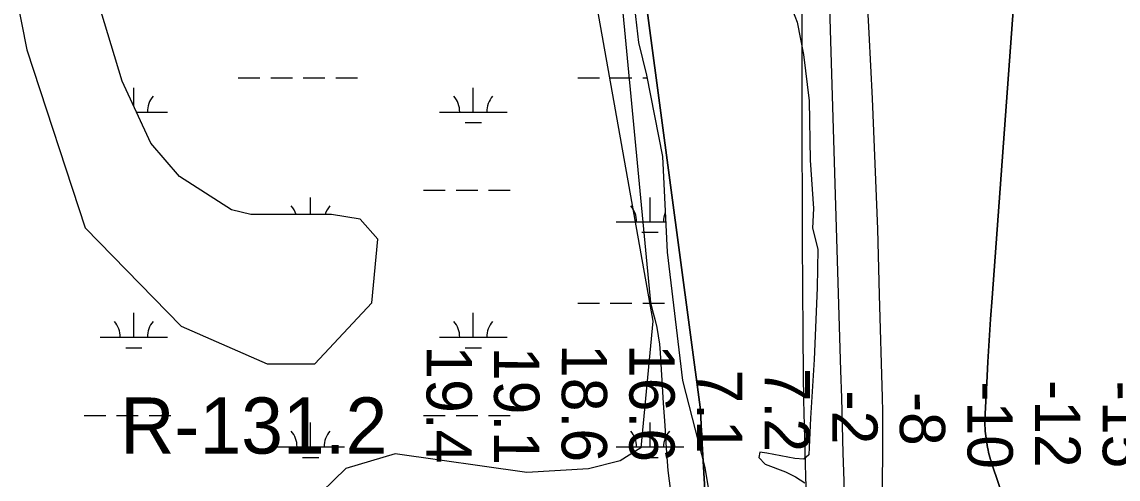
# Model space of a CAD drawing. Extents: x 3535183 to 3573198, y 534952 to 560562.
# Drawn here: x 3550386 to 3552007, y 554544 to 555219 of the extents above; entities that cross this region are included whole.
import ezdxf

# ---------------------------------------------------------------- set-up
doc = ezdxf.new("R2010")
doc.units = 0
for name, color, linetype in [('V-RIVR-EDGE', 7, 'Continuous'), ('V-RIVR-RANG', 7, 'Continuous'), ('V-RIVR-RANG-IDEN', 7, 'Continuous'), ('V-SITE-VEGE', 7, 'Continuous'), ('V-TOPO-DPTH', 7, 'Continuous'), ('V-TOPO-MINR', 7, 'Continuous'), ('V-TOPO-WATR', 7, 'Continuous'), ('V-WETL-SWMP', 7, 'Continuous')]:
    doc.layers.add(name, color=color, linetype=linetype)

msp = doc.modelspace()

# ---------------------------------------------------------------- linework, layer by layer
at = {"layer": 'V-RIVR-EDGE'}
msp.add_lwpolyline([(3551515.4, 555263.5), (3551532.7, 555219), (3551542.2, 555171), (3551550.5, 555102.5), (3551552.1, 555014.9), (3551556.7, 554943.4), (3551555.4, 554914.6), (3551563.1, 554883.4), (3551562.4, 554826.4), (3551557.9, 554720.7), (3551552.3, 554633.7), (3551549.8, 554579.6), (3551542.6, 554573.1), (3551529.3, 554574.3), (3551487.9, 554582.2), (3551477.7, 554583.4), (3551475.9, 554575.6), (3551485.5, 554566), (3551515.5, 554554.5), (3551530.5, 554547.3), (3551544.3, 554538.2)], dxfattribs=at)
at = {"layer": 'V-SITE-VEGE'}
for p, q in [((3551237.2, 555238.7), (3551319.2, 554777.4)), ((3551319.2, 554777.4), (3551301.4, 554589.8)), ((3551301.4, 554589.8), (3551271, 554570.9)), ((3550938.2, 554581), (3550865.6, 554559.5)), ((3551132.8, 554553.8), (3550938.2, 554581)), ((3551271, 554570.9), (3551224.2, 554559)), ((3550865.6, 554559.5), (3550765.3, 554462.9)), ((3551224.2, 554559), (3551132.8, 554553.8))]:
    msp.add_line(p, q, dxfattribs=at)
at = {"layer": 'V-TOPO-DPTH'}
for points in [[(3551883.1, 554383.1), (3551822.3, 554562.2), (3551821.1, 554565.7), (3551820, 554569.2), (3551818.8, 554572.7), (3551817.7, 554576.2), (3551816.7, 554579.7), (3551815.7, 554583.3), (3551815, 554586.9), (3551814.4, 554590.5), (3551810.9, 554614.8), (3551810.5, 554618.9), (3551810.2, 554623), (3551810.1, 554627.1), (3551810.2, 554631.2), (3551813.1, 554685.9), (3551814.8, 554717.3), (3551816.7, 554748.7), (3551818.8, 554780.1), (3551821, 554811.5), (3551884.2, 555673.9)], [(3551883.1, 554383.1), (3551822.3, 554562.2), (3551821.1, 554565.7), (3551820, 554569.2), (3551818.8, 554572.7), (3551817.7, 554576.2), (3551816.7, 554579.7), (3551815.7, 554583.3), (3551815, 554586.9), (3551814.4, 554590.5), (3551810.9, 554614.8), (3551810.5, 554618.9), (3551810.2, 554623), (3551810.1, 554627.1), (3551810.2, 554631.2), (3551813.1, 554685.9), (3551814.8, 554717.3), (3551816.7, 554748.7), (3551818.8, 554780.1), (3551821, 554811.5), (3551884.2, 555673.9)], [(3551644.3, 552729.7), (3551511.7, 553639.9), (3551510.5, 553668.9), (3551509.1, 553697.9), (3551410.9, 554377.3), (3551406.1, 554401.7), (3551402.9, 554426.5), (3551400.7, 554451.3), (3551392.4, 554595.8), (3551391.7, 554609.3), (3551390.9, 554622.9), (3551390.2, 554636.4), (3551389.5, 554649.9), (3551285.5, 555428)], [(3551579.7, 555274.9), (3551582.2, 555191.3), (3551597, 554704.4), (3551598.2, 554663.7), (3551599.4, 554622.9), (3551600.5, 554582.2), (3551601.5, 554541.4), (3551602, 554519.3), (3551603.2, 554467.5), (3551604.2, 554415.6), (3551605, 554363.8), (3551605.6, 554312), (3551612.3, 553678.4), (3551612.7, 553657.7), (3551613.2, 553637), (3551613.9, 553616.4), (3551614.9, 553595.7), (3551623.9, 553421.8), (3551625.6, 553405.5), (3551628.3, 553389.6), (3551833, 552678.6)], [(3551579.7, 555274.9), (3551582.2, 555191.3), (3551597, 554704.4), (3551598.2, 554663.7), (3551599.4, 554622.9), (3551600.5, 554582.2), (3551601.5, 554541.4), (3551602, 554519.3), (3551603.2, 554467.5), (3551604.2, 554415.6), (3551605, 554363.8), (3551605.6, 554312), (3551612.3, 553678.4), (3551612.7, 553657.7), (3551613.2, 553637), (3551613.9, 553616.4), (3551614.9, 553595.7), (3551623.9, 553421.8), (3551625.6, 553405.5), (3551628.3, 553389.6), (3551833, 552678.6)]]:
    msp.add_lwpolyline(points, dxfattribs=at)
at = {"layer": 'V-TOPO-MINR'}
for points in [[(3551612.9, 555684.3), (3551638.7, 555202.7), (3551643.5, 555106.2), (3551647.8, 555009.6), (3551651.3, 554912.9), (3551654.2, 554816.3), (3551658.3, 554664.3), (3551658.7, 554643.6), (3551659, 554622.9), (3551659, 554602.3), (3551658.9, 554581.6), (3551650, 553838.2)], [(3551884.2, 555673.9), (3551821, 554811.5), (3551818.8, 554780.1), (3551816.7, 554748.7), (3551814.8, 554717.3), (3551813.1, 554685.9), (3551810.2, 554631.2), (3551810.1, 554627.1), (3551810.2, 554623), (3551810.5, 554618.9), (3551810.9, 554614.8), (3551814.4, 554590.5), (3551815, 554586.9), (3551815.7, 554583.3), (3551816.7, 554579.7), (3551817.7, 554576.2), (3551818.8, 554572.7), (3551820, 554569.2), (3551821.1, 554565.7), (3551822.3, 554562.2), (3551883.1, 554383.1)], [(3551539.3, 555657.8), (3551539.8, 555031), (3551539.9, 554963), (3551540.2, 554895), (3551540.6, 554827), (3551541.2, 554758.9), (3551541.8, 554698.3), (3551542.3, 554660.6), (3551543, 554622.9), (3551544, 554585.2), (3551545.1, 554547.5), (3551564.7, 553969.8), (3551566.5, 553914.6), (3551568.2, 553859.3), (3551569.7, 553804), (3551571.1, 553748.7), (3551571.9, 553718.5), (3551573, 553678.3), (3551574.5, 553638.2), (3551576.3, 553598.1), (3551581.5, 553413.8), (3551757.4, 552801.5)], [(3551237.5, 555625.2), (3551316, 554804.8), (3551319, 554792.5), (3551322.2, 554780.2), (3551325, 554767.9), (3551327.4, 554755.5), (3551329.1, 554743), (3551330.2, 554730.4), (3551332.7, 554689.3), (3551334.8, 554656.1), (3551336.9, 554622.9), (3551339.1, 554589.6), (3551341.3, 554556.4), (3551452.1, 553700.8)], [(3551285.5, 555428), (3551389.5, 554649.9), (3551390.2, 554636.4), (3551390.9, 554622.9), (3551391.7, 554609.3), (3551392.4, 554595.8), (3551400.7, 554451.3), (3551402.9, 554426.5), (3551406.1, 554401.7), (3551410.9, 554377.3), (3551509.1, 553697.9), (3551510.5, 553668.9), (3551511.7, 553639.9), (3551644.3, 552729.7)]]:
    msp.add_lwpolyline(points, dxfattribs=at)
at = {"layer": 'V-TOPO-WATR'}
msp.add_lwpolyline([(3551579.7, 555274.9), (3551582.2, 555191.3), (3551597, 554704.4), (3551598.2, 554663.7), (3551599.4, 554622.9), (3551600.5, 554582.2), (3551601.5, 554541.4), (3551602, 554519.3), (3551603.2, 554467.5), (3551604.2, 554415.6), (3551605, 554363.8), (3551605.6, 554312), (3551612.3, 553678.4), (3551612.7, 553657.7), (3551613.2, 553637), (3551613.9, 553616.4), (3551614.9, 553595.7), (3551623.9, 553421.8), (3551625.6, 553405.5), (3551628.3, 553389.6), (3551833, 552678.6)], dxfattribs=at)
at = {"layer": 'V-WETL-SWMP'}
for p, q in [((3550350.3, 555399.1), (3550393.8, 555178.1)), ((3550534.8, 555131.6), (3550464.5, 555363.6)), ((3551292.3, 555239.8), (3551298, 555188.8)), ((3551298, 555188.8), (3551310.1, 555140.5)), ((3550393.8, 555178.1), (3550479.9, 554914.9)), ((3551310.1, 555140.5), (3551333.5, 555020.3)), ((3550577, 555040.2), (3550534.8, 555131.6)), ((3550551.9, 555094.7), (3550551.9, 555122)), ((3550706.4, 555136.7), (3550738.4, 555136.7)), ((3550754.4, 555136.7), (3550786.4, 555136.7)), ((3550802.4, 555136.7), (3550834.4, 555136.7)), ((3550850.4, 555136.7), (3550882.4, 555136.7)), ((3551053.8, 555086), (3551053.8, 555122)), ((3551208.4, 555136.7), (3551240.4, 555136.7)), ((3551256.4, 555136.7), (3551288.4, 555136.7)), ((3551304.4, 555136.7), (3551310.8, 555136.7)), ((3550555.9, 555086), (3550601.9, 555086)), ((3551003.8, 555086), (3551103.8, 555086)), ((3550563, 555070.5), (3550563.9, 555070.5)), ((3551041.8, 555070.5), (3551065.8, 555070.5)), ((3550619.2, 554991), (3550577, 555040.2)), ((3551333.5, 555020.3), (3551340.6, 554879)), ((3550696.5, 554941.7), (3550619.2, 554991)), ((3550813.3, 554934.7), (3550813.3, 554960.1)), ((3550980.4, 554970.5), (3551012.4, 554970.5)), ((3551028.4, 554970.5), (3551060.4, 554970.5)), ((3551076.4, 554970.5), (3551108.4, 554970.5)), ((3551315.2, 554924.1), (3551315.2, 554960.1)), ((3550724.7, 554934.7), (3550696.5, 554941.7)), ((3550759.8, 554934.7), (3550724.7, 554934.7)), ((3550795, 554934.7), (3550759.8, 554934.7)), ((3550844.2, 554934.7), (3550795, 554934.7)), ((3550886.4, 554927.7), (3550844.2, 554934.7)), ((3550912.9, 554898.3), (3550886.4, 554927.7)), ((3550479.9, 554914.9), (3550621.8, 554769.7)), ((3551265.2, 554924.1), (3551338.3, 554924.1)), ((3550904, 554804.1), (3550912.9, 554898.3)), ((3551303.2, 554908.7), (3551327.2, 554908.7)), ((3551340.6, 554879), (3551363.4, 554689.4)), ((3550819.7, 554714.3), (3550904, 554804.1)), ((3551208.4, 554804), (3551240.4, 554804)), ((3551256.4, 554804), (3551288.4, 554804)), ((3551304.4, 554804), (3551336.4, 554804)), ((3550551.9, 554753.3), (3550551.9, 554789.3)), ((3551053.8, 554753.3), (3551053.8, 554789.3)), ((3550621.8, 554769.7), (3550749.1, 554713.9)), ((3550501.9, 554753.3), (3550601.9, 554753.3)), ((3551003.8, 554753.3), (3551103.8, 554753.3)), ((3550539.9, 554737.9), (3550563.9, 554737.9)), ((3551041.8, 554737.9), (3551065.8, 554737.9)), ((3550749.1, 554713.9), (3550819.7, 554714.3)), ((3551363.4, 554689.4), (3551396, 554561)), ((3550478.4, 554637.9), (3550510.4, 554637.9)), ((3550526.4, 554637.9), (3550558.4, 554637.9)), ((3550574.4, 554637.9), (3550606.4, 554637.9)), ((3550980.4, 554637.9), (3551012.4, 554637.9)), ((3551028.4, 554637.9), (3551060.4, 554637.9)), ((3551076.4, 554637.9), (3551108.4, 554637.9)), ((3550813.3, 554591.4), (3550813.3, 554627.4)), ((3551315.2, 554591.4), (3551315.2, 554627.4)), ((3550763.3, 554591.4), (3550863.3, 554591.4)), ((3551265.2, 554591.4), (3551365.2, 554591.4)), ((3550801.3, 554576), (3550825.3, 554576)), ((3551303.2, 554576), (3551327.2, 554576)), ((3551396, 554561), (3551411, 554473.6))]:
    msp.add_line(p, q, dxfattribs=at)
for centre, start, end in [((3550607.1, 555086.5), 139.2282, 180.7718), ((3550998.5, 555086.5), 359.2282, 40.7718), ((3551109, 555086.5), 139.2282, 180.7718), ((3550758, 554924.6), 16.6897, 40.7718), ((3550868.5, 554924.6), 139.2282, 163.3103), ((3551260, 554924.6), 359.2282, 40.7718), ((3551370.4, 554924.6), 158.4344, 180.7718), ((3550496.6, 554753.8), 359.2282, 40.7718), ((3550607.1, 554753.8), 139.2282, 180.7718), ((3550998.5, 554753.8), 359.2282, 40.7718), ((3551109, 554753.8), 139.2282, 180.7718), ((3550758, 554591.9), 359.2282, 40.7718), ((3550868.5, 554591.9), 139.2282, 180.7718), ((3551260, 554591.9), 359.2282, 40.7718), ((3551370.4, 554591.9), 139.2282, 180.7718)]:
    msp.add_arc(centre, 35.2, start, end, dxfattribs=at)

# ---------------------------------------------------------------- texts
at = {"layer": 'V-RIVR-RANG'}
for s, rotation, p in [('19.4', 269.8783, (3550984.8, 554741.5)), ('18.6', 269.8783, (3551184.8, 554743.4)), ('16.6', 269.8783, (3551284.8, 554743.5)), ('19.1', 269.8783, (3551084.7, 554739.2)), ('7.1', 269.8783, (3551384.7, 554706)), ('7.2', 269.8783, (3551484.7, 554708.4)), ('-10', 270.1588, (3551784.3, 554688.3)), ('-12', 270.1588, (3551884.3, 554690.2)), ('-15', 270.1588, (3551984.3, 554689.2)), ('-2', 270.1588, (3551584.4, 554674.8)), ('-8', 270.1588, (3551684.4, 554672.7))]:
    msp.add_text(s, height=67, rotation=rotation, dxfattribs=at).set_placement(p)
at = {"layer": 'V-RIVR-RANG-IDEN'}
msp.add_text('R-131.2', height=83, rotation=0.0172, dxfattribs=at).set_placement((3550531.8, 554581.4))

doc.saveas('drawing.dxf')
